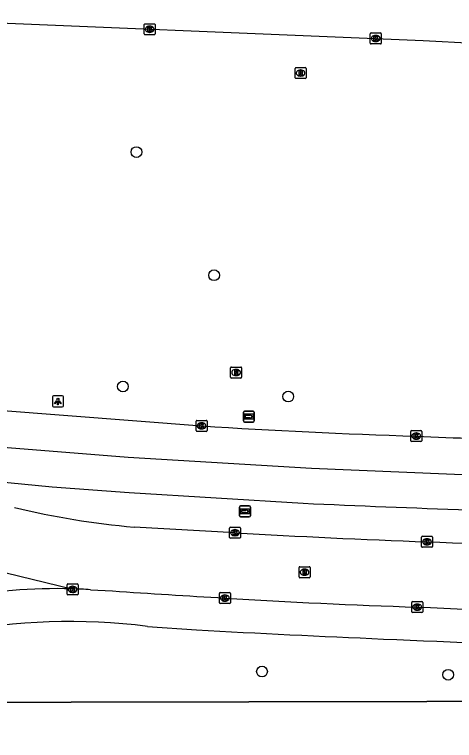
# Model space of a CAD drawing. Extents: x 161477 to 163040, y 383680 to 384868.
# Drawn here: x 161847.7 to 161887.7, y 384800.4 to 384866.6 of the extents above; entities that cross this region are included whole.
import ezdxf

# ---------------------------------------------------------------- set-up
doc = ezdxf.new("R2010")
doc.units = 0
for name, color, linetype in [('IMGEO_Boom', 7, 'Continuous'), ('IMGEO_Fietspad_open', 7, 'Continuous'), ('IMGEO_Groenvoorziening', 7, 'Continuous'), ('IMGEO_Hek', 7, 'Continuous'), ('IMGEO_Kolk', 7, 'Continuous'), ('IMGEO_Lichtpunt', 7, 'Continuous'), ('IMGEO_Rijbaan_lokaal_open', 7, 'Continuous'), ('IMGEO_Rijbaan_regionaal_gesloten', 7, 'Continuous'), ('IMGEO_Rioolput', 7, 'Continuous'), ('IMGEO_Voetpad_open', 7, 'Continuous'), ('IMGEO_Wegwijzer', 7, 'Continuous')]:
    doc.layers.add(name, color=color, linetype=linetype)

msp = doc.modelspace()

# ---------------------------------------------------------------- linework, layer by layer
at = {"layer": 'IMGEO_Boom'}
for centre in [(161858.749, 384854.025), (161865.816, 384842.81), (161857.519, 384832.682), (161872.569, 384831.765), (161870.183, 384806.722), (161887.129, 384806.432)]:
    msp.add_circle(centre, 0.489, dxfattribs=at)
at = {"layer": 'IMGEO_Fietspad_open'}
msp.add_arc((161851.571, 384765.519), 48.752, 88.46653, 101.21808, dxfattribs=at)
at = {"layer": 'IMGEO_Groenvoorziening'}
msp.add_lwpolyline([(161733.008, 384645.95), (161782.919, 384748.037), (161810.108, 384804.005), (161836.574, 384803.916), (161949.969, 384804.107), (162038.287, 384809.499)], dxfattribs=at)
at = {"layer": 'IMGEO_Hek'}
msp.add_lwpolyline([(162038.287, 384809.499), (161949.969, 384804.107), (161836.574, 384803.916), (161810.108, 384804.005), (161782.919, 384748.037)], dxfattribs=at)
at = {"layer": 'IMGEO_Kolk'}
for p, q in [((161859.453, 384864.781), (161859.453, 384865.633)), ((161859.528, 384865.707), (161860.38, 384865.707)), ((161860.454, 384865.633), (161860.454, 384864.781)), ((161859.941, 384865.487), (161859.966, 384865.487)), ((161860.38, 384864.707), (161859.528, 384864.707)), ((161859.964, 384864.927), (161859.939, 384864.927)), ((161880.038, 384863.945), (161880.038, 384864.797)), ((161880.113, 384864.871), (161880.965, 384864.871)), ((161880.526, 384864.651), (161880.551, 384864.651)), ((161881.039, 384864.797), (161881.039, 384863.945)), ((161880.965, 384863.871), (161880.113, 384863.871)), ((161880.549, 384864.091), (161880.524, 384864.091)), ((161864.18, 384828.67), (161864.18, 384829.522)), ((161864.255, 384829.596), (161865.107, 384829.596)), ((161864.668, 384829.376), (161864.693, 384829.376)), ((161865.181, 384829.522), (161865.181, 384828.67)), ((161865.107, 384828.596), (161864.255, 384828.596)), ((161864.691, 384828.816), (161864.666, 384828.816)), ((161883.718, 384827.74), (161883.718, 384828.592)), ((161883.793, 384828.666), (161884.645, 384828.666)), ((161884.719, 384828.592), (161884.719, 384827.74)), ((161884.206, 384828.446), (161884.231, 384828.446)), ((161884.645, 384827.666), (161883.793, 384827.666)), ((161884.229, 384827.886), (161884.204, 384827.886)), ((161867.223, 384818.942), (161867.223, 384819.794)), ((161867.298, 384819.868), (161868.15, 384819.868)), ((161867.711, 384819.648), (161867.736, 384819.648)), ((161868.224, 384819.794), (161868.224, 384818.942)), ((161868.15, 384818.868), (161867.298, 384818.868)), ((161867.734, 384819.088), (161867.709, 384819.088)), ((161884.703, 384818.111), (161884.703, 384818.963)), ((161884.778, 384819.037), (161885.63, 384819.037)), ((161885.191, 384818.817), (161885.216, 384818.817)), ((161885.704, 384818.963), (161885.704, 384818.111)), ((161885.63, 384818.037), (161884.778, 384818.037)), ((161885.214, 384818.257), (161885.189, 384818.257)), ((161852.507, 384814.707), (161853.359, 384814.707)), ((161852.432, 384813.781), (161852.432, 384814.633)), ((161852.92, 384814.487), (161852.945, 384814.487)), ((161853.433, 384814.633), (161853.433, 384813.781)), ((161853.359, 384813.707), (161852.507, 384813.707)), ((161852.943, 384813.927), (161852.918, 384813.927)), ((161866.298, 384812.99), (161866.298, 384813.842)), ((161866.373, 384813.916), (161867.225, 384813.916)), ((161866.786, 384813.696), (161866.811, 384813.696)), ((161867.299, 384813.842), (161867.299, 384812.99)), ((161867.225, 384812.916), (161866.373, 384812.916)), ((161866.809, 384813.136), (161866.784, 384813.136)), ((161883.809, 384812.168), (161883.809, 384813.02)), ((161883.884, 384813.094), (161884.736, 384813.094)), ((161884.297, 384812.874), (161884.322, 384812.874)), ((161884.81, 384813.02), (161884.81, 384812.168)), ((161884.736, 384812.094), (161883.884, 384812.094)), ((161884.32, 384812.314), (161884.295, 384812.314))]:
    msp.add_line(p, q, dxfattribs=at)
for points in [[(161859.453, 384864.781), (161859.453, 384865.633)], [(161859.528, 384865.707), (161860.38, 384865.707)], [(161860.454, 384865.633), (161860.454, 384864.781)], [(161859.774, 384865.407), (161859.897, 384865.407), (161859.897, 384865.256), (161860.027, 384865.407), (161860.191, 384865.407), (161860.045, 384865.256), (161860.198, 384865.007), (161860.046, 384865.007), (161859.961, 384865.171), (161859.897, 384865.104), (161859.897, 384865.007), (161859.774, 384865.007), (161859.774, 384865.407)], [(161860.38, 384864.707), (161859.528, 384864.707)], [(161880.038, 384863.945), (161880.038, 384864.797)], [(161880.113, 384864.871), (161880.965, 384864.871)], [(161880.359, 384864.571), (161880.482, 384864.571), (161880.482, 384864.42), (161880.612, 384864.571), (161880.776, 384864.571), (161880.63, 384864.42), (161880.783, 384864.171), (161880.631, 384864.171), (161880.546, 384864.335), (161880.482, 384864.268), (161880.482, 384864.171), (161880.359, 384864.171), (161880.359, 384864.571)], [(161881.039, 384864.797), (161881.039, 384863.945)], [(161880.965, 384863.871), (161880.113, 384863.871)], [(161864.18, 384828.67), (161864.18, 384829.522)], [(161864.255, 384829.596), (161865.107, 384829.596)], [(161864.501, 384829.296), (161864.624, 384829.296), (161864.624, 384829.145), (161864.754, 384829.296), (161864.918, 384829.296), (161864.772, 384829.145), (161864.925, 384828.896), (161864.773, 384828.896), (161864.688, 384829.06), (161864.624, 384828.993), (161864.624, 384828.896), (161864.501, 384828.896), (161864.501, 384829.296)], [(161865.181, 384829.522), (161865.181, 384828.67)], [(161865.107, 384828.596), (161864.255, 384828.596)], [(161883.718, 384827.74), (161883.718, 384828.592)], [(161883.793, 384828.666), (161884.645, 384828.666)], [(161884.719, 384828.592), (161884.719, 384827.74)], [(161884.039, 384828.366), (161884.162, 384828.366), (161884.162, 384828.215), (161884.292, 384828.366), (161884.456, 384828.366), (161884.31, 384828.215), (161884.463, 384827.966), (161884.311, 384827.966), (161884.226, 384828.13), (161884.162, 384828.063), (161884.162, 384827.966), (161884.039, 384827.966), (161884.039, 384828.366)], [(161884.645, 384827.666), (161883.793, 384827.666)], [(161867.223, 384818.942), (161867.223, 384819.794)], [(161867.298, 384819.868), (161868.15, 384819.868)], [(161867.544, 384819.568), (161867.667, 384819.568), (161867.667, 384819.417), (161867.797, 384819.568), (161867.961, 384819.568), (161867.815, 384819.417), (161867.968, 384819.168), (161867.816, 384819.168), (161867.731, 384819.332), (161867.667, 384819.265), (161867.667, 384819.168), (161867.544, 384819.168), (161867.544, 384819.568)], [(161868.224, 384819.794), (161868.224, 384818.942)], [(161868.15, 384818.868), (161867.298, 384818.868)], [(161884.703, 384818.111), (161884.703, 384818.963)], [(161884.778, 384819.037), (161885.63, 384819.037)], [(161885.024, 384818.737), (161885.147, 384818.737), (161885.147, 384818.586), (161885.277, 384818.737), (161885.441, 384818.737), (161885.295, 384818.586), (161885.448, 384818.337), (161885.296, 384818.337), (161885.211, 384818.501), (161885.147, 384818.434), (161885.147, 384818.337), (161885.024, 384818.337), (161885.024, 384818.737)], [(161885.704, 384818.963), (161885.704, 384818.111)], [(161885.63, 384818.037), (161884.778, 384818.037)], [(161852.507, 384814.707), (161853.359, 384814.707)], [(161852.432, 384813.781), (161852.432, 384814.633)], [(161852.753, 384814.407), (161852.876, 384814.407), (161852.876, 384814.256), (161853.006, 384814.407), (161853.17, 384814.407), (161853.024, 384814.256), (161853.177, 384814.007), (161853.025, 384814.007), (161852.94, 384814.171), (161852.876, 384814.104), (161852.876, 384814.007), (161852.753, 384814.007), (161852.753, 384814.407)], [(161853.433, 384814.633), (161853.433, 384813.781)], [(161853.359, 384813.707), (161852.507, 384813.707)], [(161866.298, 384812.99), (161866.298, 384813.842)], [(161866.373, 384813.916), (161867.225, 384813.916)], [(161866.619, 384813.616), (161866.742, 384813.616), (161866.742, 384813.465), (161866.872, 384813.616), (161867.036, 384813.616), (161866.89, 384813.465), (161867.043, 384813.216), (161866.891, 384813.216), (161866.806, 384813.38), (161866.742, 384813.313), (161866.742, 384813.216), (161866.619, 384813.216), (161866.619, 384813.616)], [(161867.299, 384813.842), (161867.299, 384812.99)], [(161867.225, 384812.916), (161866.373, 384812.916)], [(161883.809, 384812.168), (161883.809, 384813.02)], [(161883.884, 384813.094), (161884.736, 384813.094)], [(161884.13, 384812.794), (161884.253, 384812.794), (161884.253, 384812.643), (161884.383, 384812.794), (161884.547, 384812.794), (161884.401, 384812.643), (161884.554, 384812.394), (161884.402, 384812.394), (161884.317, 384812.558), (161884.253, 384812.491), (161884.253, 384812.394), (161884.13, 384812.394), (161884.13, 384812.794)], [(161884.81, 384813.02), (161884.81, 384812.168)], [(161884.736, 384812.094), (161883.884, 384812.094)]]:
    msp.add_lwpolyline(points, dxfattribs=at)
for centre, start, end in [((161859.53, 384865.631), 91.55205, 178.44795), ((161859.53, 384865.631), 91.55205, 178.44795), ((161860.378, 384865.631), 1.55205, 88.44795), ((161860.378, 384865.631), 1.55205, 88.44795), ((161859.53, 384864.783), 181.55205, 268.44795), ((161859.53, 384864.783), 181.55205, 268.44795), ((161860.378, 384864.783), 271.55205, 358.44795), ((161860.378, 384864.783), 271.55205, 358.44795), ((161880.115, 384864.795), 91.55205, 178.44795), ((161880.115, 384864.795), 91.55205, 178.44795), ((161880.963, 384864.795), 1.55205, 88.44795), ((161880.963, 384864.795), 1.55205, 88.44795), ((161880.115, 384863.947), 181.55205, 268.44795), ((161880.115, 384863.947), 181.55205, 268.44795), ((161880.963, 384863.947), 271.55205, 358.44795), ((161880.963, 384863.947), 271.55205, 358.44795), ((161864.257, 384829.52), 91.55205, 178.44795), ((161864.257, 384829.52), 91.55205, 178.44795), ((161865.105, 384829.52), 1.55205, 88.44795), ((161865.105, 384829.52), 1.55205, 88.44795), ((161864.257, 384828.672), 181.55205, 268.44795), ((161864.257, 384828.672), 181.55205, 268.44795), ((161865.105, 384828.672), 271.55205, 358.44795), ((161865.105, 384828.672), 271.55205, 358.44795), ((161883.795, 384828.59), 91.55205, 178.44795), ((161883.795, 384828.59), 91.55205, 178.44795), ((161884.643, 384828.59), 1.55205, 88.44795), ((161884.643, 384828.59), 1.55205, 88.44795), ((161883.795, 384827.742), 181.55205, 268.44795), ((161883.795, 384827.742), 181.55205, 268.44795), ((161884.643, 384827.742), 271.55205, 358.44795), ((161884.643, 384827.742), 271.55205, 358.44795), ((161867.3, 384819.792), 91.55205, 178.44795), ((161867.3, 384819.792), 91.55205, 178.44795), ((161868.148, 384819.792), 1.55205, 88.44795), ((161868.148, 384819.792), 1.55205, 88.44795), ((161867.3, 384818.944), 181.55205, 268.44795), ((161867.3, 384818.944), 181.55205, 268.44795), ((161868.148, 384818.944), 271.55205, 358.44795), ((161868.148, 384818.944), 271.55205, 358.44795), ((161884.78, 384818.961), 91.55205, 178.44795), ((161884.78, 384818.961), 91.55205, 178.44795), ((161885.628, 384818.961), 1.55205, 88.44795), ((161885.628, 384818.961), 1.55205, 88.44795), ((161884.78, 384818.113), 181.55205, 268.44795), ((161884.78, 384818.113), 181.55205, 268.44795), ((161885.628, 384818.113), 271.55205, 358.44795), ((161885.628, 384818.113), 271.55205, 358.44795), ((161852.509, 384814.631), 91.55205, 178.44795), ((161852.509, 384814.631), 91.55205, 178.44795), ((161853.357, 384814.631), 1.55205, 88.44795), ((161853.357, 384814.631), 1.55205, 88.44795), ((161852.509, 384813.783), 181.55205, 268.44795), ((161852.509, 384813.783), 181.55205, 268.44795), ((161853.357, 384813.783), 271.55205, 358.44795), ((161853.357, 384813.783), 271.55205, 358.44795), ((161866.375, 384813.84), 91.55205, 178.44795), ((161866.375, 384813.84), 91.55205, 178.44795), ((161867.223, 384813.84), 1.55205, 88.44795), ((161867.223, 384813.84), 1.55205, 88.44795), ((161866.375, 384812.992), 181.55205, 268.44795), ((161866.375, 384812.992), 181.55205, 268.44795), ((161867.223, 384812.992), 271.55205, 358.44795), ((161867.223, 384812.992), 271.55205, 358.44795), ((161883.886, 384813.018), 91.55205, 178.44795), ((161883.886, 384813.018), 91.55205, 178.44795), ((161884.734, 384813.018), 1.55205, 88.44795), ((161884.734, 384813.018), 1.55205, 88.44795), ((161883.886, 384812.17), 181.55205, 268.44795), ((161883.886, 384812.17), 181.55205, 268.44795), ((161884.734, 384812.17), 271.55205, 358.44795), ((161884.734, 384812.17), 271.55205, 358.44795)]:
    msp.add_arc(centre, 0.0765, start, end, dxfattribs=at)
for centre, major_axis, ratio, start_param, end_param in [((161859.94, 384865.207), (-0.387, 0.002), 0.722429, 4.712389, 7.853982), ((161859.965, 384865.207), (-0.39, 0.002), 0.717154, 1.570796, 4.712389), ((161880.525, 384864.371), (-0.387, 0.002), 0.722429, 4.712389, 7.853982), ((161880.55, 384864.371), (-0.39, 0.002), 0.717154, 1.570796, 4.712389), ((161864.667, 384829.096), (-0.387, 0.002), 0.722429, 4.712389, 7.853982), ((161864.692, 384829.096), (-0.39, 0.002), 0.717154, 1.570796, 4.712389), ((161884.205, 384828.166), (-0.387, 0.002), 0.722429, 4.712389, 7.853982), ((161884.23, 384828.166), (-0.39, 0.002), 0.717154, 1.570796, 4.712389), ((161867.71, 384819.368), (-0.387, 0.002), 0.722429, 4.712389, 7.853982), ((161867.735, 384819.368), (-0.39, 0.002), 0.717154, 1.570796, 4.712389), ((161885.19, 384818.537), (-0.387, 0.002), 0.722429, 4.712389, 7.853982), ((161885.215, 384818.537), (-0.39, 0.002), 0.717154, 1.570796, 4.712389), ((161852.919, 384814.207), (-0.387, 0.002), 0.722429, 4.712389, 7.853982), ((161852.944, 384814.207), (-0.39, 0.002), 0.717154, 1.570796, 4.712389), ((161866.785, 384813.416), (-0.387, 0.002), 0.722429, 4.712389, 7.853982), ((161866.81, 384813.416), (-0.39, 0.002), 0.717154, 1.570796, 4.712389), ((161884.296, 384812.594), (-0.387, 0.002), 0.722429, 4.712389, 7.853982), ((161884.321, 384812.594), (-0.39, 0.002), 0.717154, 1.570796, 4.712389)]:
    msp.add_ellipse(centre, major_axis=major_axis, ratio=ratio, start_param=start_param, end_param=end_param, dxfattribs=at)
at = {"layer": 'IMGEO_Lichtpunt'}
for p, q in [((161851.1, 384831.724), (161851.1, 384830.917)), ((161851.1, 384831.724), (161851.1, 384830.917)), ((161852.002, 384831.819), (161851.194, 384831.819)), ((161852.002, 384831.819), (161851.194, 384831.819)), ((161852.096, 384830.917), (161852.096, 384831.724)), ((161852.096, 384830.917), (161852.096, 384831.724)), ((161851.194, 384830.823), (161852.002, 384830.823)), ((161851.194, 384830.823), (161852.002, 384830.823))]:
    msp.add_line(p, q, dxfattribs=at)
for points in [[(161851.474, 384831.388), (161851.513, 384831.36), (161851.325, 384831.098), (161851.287, 384831.125), (161851.474, 384831.388)], [(161851.576, 384831.34), (161851.623, 384831.34), (161851.623, 384831.018), (161851.576, 384831.018), (161851.576, 384831.34)], [(161851.686, 384831.36), (161851.724, 384831.387), (161851.911, 384831.125), (161851.872, 384831.097), (161851.686, 384831.36)]]:
    msp.add_lwpolyline(points, dxfattribs=at)
msp.add_circle((161851.599, 384831.522), 0.0994, dxfattribs=at)
for centre, start, end in [((161851.194, 384831.724), 90, 180), ((161851.194, 384831.724), 90, 180), ((161852.002, 384831.724), 0, 90), ((161852.002, 384831.724), 0, 90), ((161851.194, 384830.917), 180, 270), ((161851.194, 384830.917), 180, 270), ((161852.002, 384830.917), 270, 0), ((161852.002, 384830.917), 270, 360)]:
    msp.add_arc(centre, 0.0946, start, end, dxfattribs=at)
at = {"layer": 'IMGEO_Rijbaan_lokaal_open'}
for points in [[(161867.724, 384819.368), (161858.538, 384819.877)], [(161841.012, 384816.367), (161841.058, 384816.226), (161843.242, 384816.584), (161852.876, 384814.253)], [(161854.569, 384814.178), (161856.562, 384814.062)]]:
    msp.add_lwpolyline(points, dxfattribs=at)
for centre, radius, start, end in [((161864.83, 384892.473), 72.868, 256.36331, 265.04672), ((161912.867, 385584.682), 766.644, 266.624262, 267.932148), ((161936.978, 386126.299), 1308.786, 267.732869, 268.5442), ((161851.609, 384766.496), 47.774, 86.44719, 88.47971), ((161924.66, 385811.76), 1000.02, 266.095323, 266.683018), ((161902.575, 385388.627), 576.322, 266.440968, 268.18383), ((161931.897, 385908.113), 1096.552, 267.512762, 268.5317)]:
    msp.add_arc(centre, radius, start, end, dxfattribs=at)
at = {"layer": 'IMGEO_Rijbaan_regionaal_gesloten'}
for points in [[(161827.467, 384866.551), (161838.245, 384866.117), (161884.86, 384864.196), (161903.184, 384863.21), (161912.433, 384862.623), (161929.035, 384861.367)], [(161826.935, 384832.429), (161829.588, 384832.153), (161837.929, 384831.286), (161846.184, 384830.529), (161864.677, 384829.095)], [(161841.657, 384827.553), (161857.983, 384826.251), (161874.682, 384825.248), (161891.326, 384824.548), (161903.849, 384824.202), (161920.501, 384823.935), (161932.984, 384823.895), (161941.4, 384823.982), (161958.021, 384824.391), (161969.544, 384824.839), (161978.873, 384825.303), (162001.535, 384826.68), (162007.898, 384827.144), (162018.329, 384827.632)], [(161841.319, 384824.181), (161841.608, 384824.356), (161842.019, 384824.423), (161851.063, 384823.554), (161858.079, 384823.026), (161873.929, 384822.045)]]:
    msp.add_lwpolyline(points, dxfattribs=at)
for centre, radius, start, end in [((161899.407, 385353.034), 525.089, 266.20758, 268.34203), ((161922.229, 385672.187), 844.878, 267.42117, 268.886175), ((161938.22, 386259.085), 1438.478, 267.438378, 268.639645)]:
    msp.add_arc(centre, radius, start, end, dxfattribs=at)
at = {"layer": 'IMGEO_Rioolput'}
for p, q in [((161873.193, 384860.798), (161873.193, 384861.65)), ((161873.268, 384861.724), (161874.12, 384861.724)), ((161874.194, 384861.65), (161874.194, 384860.798)), ((161873.681, 384861.504), (161873.706, 384861.504)), ((161874.12, 384860.724), (161873.268, 384860.724)), ((161873.704, 384860.944), (161873.679, 384860.944)), ((161867.325, 384833.527), (161867.325, 384834.379)), ((161867.4, 384834.453), (161868.252, 384834.453)), ((161867.813, 384834.233), (161867.838, 384834.233)), ((161868.326, 384834.379), (161868.326, 384833.527)), ((161868.252, 384833.453), (161867.4, 384833.453)), ((161867.836, 384833.673), (161867.811, 384833.673)), ((161873.556, 384815.342), (161873.556, 384816.194)), ((161873.631, 384816.268), (161874.483, 384816.268)), ((161874.044, 384816.048), (161874.069, 384816.048)), ((161874.557, 384816.194), (161874.557, 384815.342)), ((161874.067, 384815.488), (161874.042, 384815.488)), ((161874.483, 384815.268), (161873.631, 384815.268))]:
    msp.add_line(p, q, dxfattribs=at)
for points in [[(161873.193, 384860.798), (161873.193, 384861.65)], [(161873.268, 384861.724), (161874.12, 384861.724)], [(161874.194, 384861.65), (161874.194, 384860.798)], [(161873.782, 384861.422), (161873.53, 384861.424), (161873.53, 384861.024)], [(161873.53, 384861.024), (161873.654, 384861.024), (161873.654, 384861.186), (161873.665, 384861.186)], [(161873.708, 384861.343), (161873.654, 384861.343), (161873.654, 384861.262)], [(161873.654, 384861.262), (161873.706, 384861.262)], [(161873.712, 384861.157), (161873.783, 384861.024), (161873.923, 384861.024), (161873.858, 384861.15)], [(161874.12, 384860.724), (161873.268, 384860.724)], [(161867.325, 384833.527), (161867.325, 384834.379)], [(161867.4, 384834.453), (161868.252, 384834.453)], [(161867.914, 384834.151), (161867.662, 384834.153), (161867.662, 384833.753)], [(161867.662, 384833.753), (161867.786, 384833.753), (161867.786, 384833.915), (161867.797, 384833.915)], [(161867.84, 384834.072), (161867.786, 384834.072), (161867.786, 384833.991)], [(161867.786, 384833.991), (161867.838, 384833.991)], [(161867.844, 384833.886), (161867.915, 384833.753), (161868.055, 384833.753), (161867.99, 384833.879)], [(161868.326, 384834.379), (161868.326, 384833.527)], [(161868.252, 384833.453), (161867.4, 384833.453)], [(161873.556, 384815.342), (161873.556, 384816.194)], [(161873.631, 384816.268), (161874.483, 384816.268)], [(161874.557, 384816.194), (161874.557, 384815.342)], [(161874.145, 384815.966), (161873.893, 384815.968), (161873.893, 384815.568)], [(161873.893, 384815.568), (161874.017, 384815.568), (161874.017, 384815.73), (161874.028, 384815.73)], [(161874.071, 384815.887), (161874.017, 384815.887), (161874.017, 384815.806)], [(161874.017, 384815.806), (161874.069, 384815.806)], [(161874.075, 384815.701), (161874.146, 384815.568), (161874.286, 384815.568), (161874.221, 384815.694)], [(161874.483, 384815.268), (161873.631, 384815.268)]]:
    msp.add_lwpolyline(points, dxfattribs=at)
for centre, radius, start, end in [((161873.27, 384861.648), 0.0765, 91.55205, 178.44795), ((161873.27, 384861.648), 0.0765, 91.55205, 178.44795), ((161874.118, 384861.648), 0.0765, 1.55205, 88.44795), ((161874.118, 384861.648), 0.0765, 1.55205, 88.44795), ((161873.664, 384861.133), 0.0533, 26.02933, 88.69889), ((161873.69, 384861.451), 0.19, 274.7715, 282.96867), ((161873.714, 384861.247), 0.0964, 77.00612, 93.18647), ((161873.728, 384861.304), 0.0378, 276.66336, 79.67722), ((161873.781, 384861.312), 0.109, 350.36119, 89.41601), ((161873.779, 384861.312), 0.112, 277.58423, 350.98172), ((161873.763, 384861.097), 0.108, 29.51342, 73.79051), ((161873.27, 384860.8), 0.0765, 181.55205, 268.44795), ((161873.27, 384860.8), 0.0765, 181.55205, 268.44795), ((161874.118, 384860.8), 0.0765, 271.55205, 358.44795), ((161874.118, 384860.8), 0.0765, 271.55205, 358.44795), ((161867.402, 384834.377), 0.0765, 91.55205, 178.44795), ((161867.402, 384834.377), 0.0765, 91.55205, 178.44795), ((161867.796, 384833.862), 0.0533, 26.02933, 88.69889), ((161867.822, 384834.18), 0.19, 274.7715, 282.96867), ((161867.846, 384833.976), 0.0964, 77.00612, 93.18647), ((161867.86, 384834.033), 0.0378, 276.66336, 79.67722), ((161867.913, 384834.041), 0.109, 350.36119, 89.41601), ((161867.911, 384834.041), 0.112, 277.58423, 350.98172), ((161867.895, 384833.826), 0.108, 29.51342, 73.79051), ((161868.25, 384834.377), 0.0765, 1.55205, 88.44795), ((161868.25, 384834.377), 0.0765, 1.55205, 88.44795), ((161867.402, 384833.529), 0.0765, 181.55205, 268.44795), ((161867.402, 384833.529), 0.0765, 181.55205, 268.44795), ((161868.25, 384833.529), 0.0765, 271.55205, 358.44795), ((161868.25, 384833.529), 0.0765, 271.55205, 358.44795), ((161873.633, 384816.192), 0.0765, 91.55205, 178.44795), ((161873.633, 384816.192), 0.0765, 91.55205, 178.44795), ((161874.481, 384816.192), 0.0765, 1.55205, 88.44795), ((161874.481, 384816.192), 0.0765, 1.55205, 88.44795), ((161874.027, 384815.677), 0.0533, 26.02933, 88.69889), ((161874.053, 384815.995), 0.19, 274.7715, 282.96867), ((161874.077, 384815.791), 0.0964, 77.00612, 93.18647), ((161874.091, 384815.848), 0.0378, 276.66336, 79.67722), ((161874.144, 384815.856), 0.109, 350.36119, 89.41601), ((161874.142, 384815.856), 0.112, 277.58423, 350.98172), ((161874.126, 384815.641), 0.108, 29.51342, 73.79051), ((161873.633, 384815.344), 0.0765, 181.55205, 268.44795), ((161873.633, 384815.344), 0.0765, 181.55205, 268.44795), ((161874.481, 384815.344), 0.0765, 271.55205, 358.44795), ((161874.481, 384815.344), 0.0765, 271.55205, 358.44795)]:
    msp.add_arc(centre, radius, start, end, dxfattribs=at)
for centre, major_axis, ratio, start_param, end_param in [((161873.68, 384861.224), (-0.387, 0.002), 0.722429, 4.712389, 7.853982), ((161873.705, 384861.224), (-0.39, 0.002), 0.717154, 1.570796, 4.712389), ((161867.812, 384833.953), (-0.387, 0.002), 0.722429, 4.712389, 7.853982), ((161867.837, 384833.953), (-0.39, 0.002), 0.717154, 1.570796, 4.712389), ((161874.043, 384815.768), (-0.387, 0.002), 0.722429, 4.712389, 7.853982), ((161874.068, 384815.768), (-0.39, 0.002), 0.717154, 1.570796, 4.712389)]:
    msp.add_ellipse(centre, major_axis=major_axis, ratio=ratio, start_param=start_param, end_param=end_param, dxfattribs=at)
at = {"layer": 'IMGEO_Voetpad_open'}
msp.add_lwpolyline([(161859.747, 384810.836), (161864.204, 384810.52)], dxfattribs=at)
for centre, radius, start, end in [((161852.7, 384754.242), 57.031, 82.90244, 100.88459), ((161941.685, 386221.426), 1413.032, 266.856733, 267.548867), ((161926.58, 385806.641), 997.984, 267.396795, 268.50901)]:
    msp.add_arc(centre, radius, start, end, dxfattribs=at)
at = {"layer": 'IMGEO_Wegwijzer'}
for p, q in [((161868.487, 384829.545), (161868.487, 384830.345)), ((161868.487, 384830.345), (161868.487, 384829.545)), ((161868.587, 384830.445), (161869.377, 384830.445)), ((161869.377, 384830.445), (161868.587, 384830.445)), ((161869.477, 384830.345), (161869.477, 384829.545)), ((161869.477, 384829.545), (161869.477, 384830.345)), ((161869.377, 384829.445), (161868.587, 384829.445)), ((161868.587, 384829.445), (161869.377, 384829.445)), ((161868.136, 384820.907), (161868.136, 384821.707)), ((161868.136, 384821.707), (161868.136, 384820.907)), ((161868.236, 384821.807), (161869.026, 384821.807)), ((161869.026, 384821.807), (161868.236, 384821.807)), ((161869.126, 384821.707), (161869.126, 384820.907)), ((161869.126, 384820.907), (161869.126, 384821.707)), ((161869.026, 384820.807), (161868.236, 384820.807)), ((161868.236, 384820.807), (161869.026, 384820.807))]:
    msp.add_line(p, q, dxfattribs=at)
for points in [[(161868.588, 384830.177), (161869.376, 384830.177), (161869.376, 384829.713), (161868.588, 384829.713), (161868.588, 384830.177)], [(161868.653, 384830.029), (161868.653, 384829.945), (161868.653, 384829.861), (161869.064, 384829.861), (161869.064, 384829.778), (161869.311, 384829.945), (161869.064, 384830.112), (161869.064, 384830.029), (161868.653, 384830.029)], [(161868.237, 384821.539), (161869.025, 384821.539), (161869.025, 384821.075), (161868.237, 384821.075), (161868.237, 384821.539)], [(161868.302, 384821.391), (161868.302, 384821.307), (161868.302, 384821.223), (161868.713, 384821.223), (161868.713, 384821.14), (161868.96, 384821.307), (161868.713, 384821.474), (161868.713, 384821.391), (161868.302, 384821.391)]]:
    msp.add_lwpolyline(points, dxfattribs=at)
for centre, start, end in [((161868.587, 384830.345), 90, 180), ((161868.587, 384830.345), 90, 180), ((161869.377, 384830.345), 0, 90), ((161869.377, 384830.345), 360, 90), ((161868.587, 384829.545), 180, 270), ((161868.587, 384829.545), 180, 270), ((161869.377, 384829.545), 270, 0), ((161869.377, 384829.545), 270, 0), ((161868.236, 384821.707), 90, 180), ((161868.236, 384821.707), 90, 180), ((161869.026, 384821.707), 0, 90), ((161869.026, 384821.707), 360, 90), ((161868.236, 384820.907), 180, 270), ((161868.236, 384820.907), 180, 270), ((161869.026, 384820.907), 270, 0), ((161869.026, 384820.907), 270, 0)]:
    msp.add_arc(centre, 0.1, start, end, dxfattribs=at)

doc.saveas('drawing.dxf')
